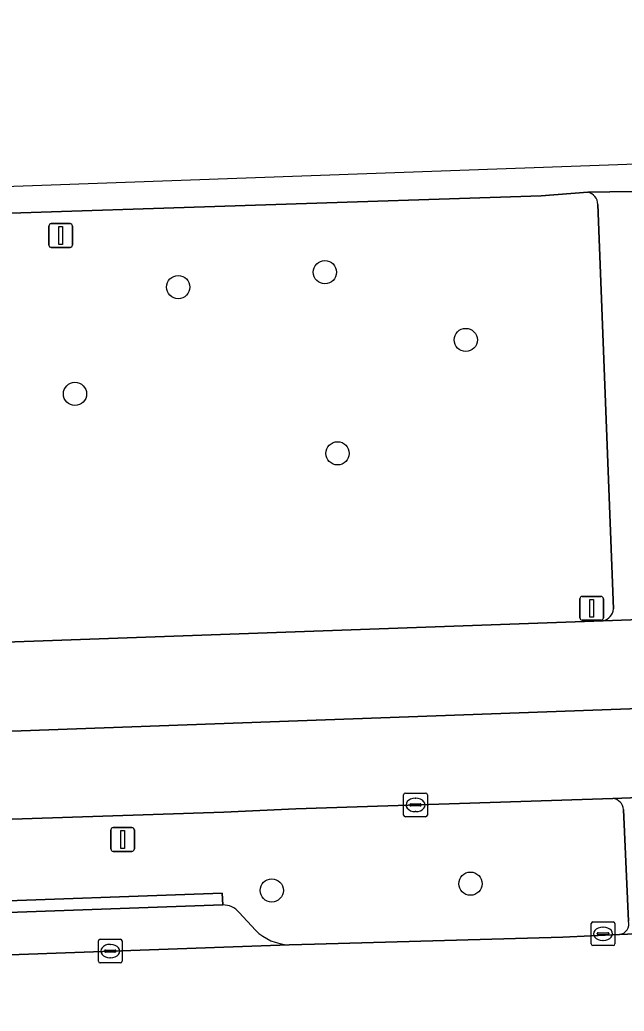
# Model space of a CAD drawing. Extents: x 161084 to 161928, y 385354 to 386522.
# Drawn here: x 161586 to 161611.48, y 386477.15 to 386518.91 of the extents above; entities that cross this region are included whole.
import ezdxf

# ---------------------------------------------------------------- set-up
doc = ezdxf.new("R2010")
doc.units = 0
for name, color, linetype in [('IMGEO_Berm_groen', 7, 'Continuous'), ('IMGEO_Boom', 7, 'Continuous'), ('IMGEO_Kolk', 7, 'Continuous'), ('IMGEO_Lichtmast', 7, 'Continuous'), ('IMGEO_OVBaan_gesloten', 7, 'Continuous'), ('IMGEO_Parkeervlak_open', 7, 'Continuous'), ('IMGEO_Rijbaan_lokaal_open', 7, 'Continuous'), ('IMGEO_Rijbaan_regionaal_gesloten', 7, 'Continuous'), ('IMGEO_Verkeersbordpaal', 7, 'Continuous'), ('IMGEO_Voetpad_open', 7, 'Continuous')]:
    doc.layers.add(name, color=color, linetype=linetype)

msp = doc.modelspace()

# ---------------------------------------------------------------- linework, layer by layer
at = {"layer": 'IMGEO_Berm_groen'}
for points in [[(161609.942, 386511.646), (161607.972, 386511.502), (161583.88, 386510.715)], [(161611.031, 386494.091), (161610.363, 386511.137)], [(161514.156, 386490.147), (161610.593, 386493.594)], [(161610.999, 386486.108), (161597.637, 386485.668), (161594.596, 386485.53), (161572.906, 386484.813), (161525.095, 386483.027), (161516.956, 386482.684)], [(161611.654, 386480.94), (161611.443, 386485.644)], [(161572.526, 386480.834), (161572.509, 386481.333), (161594.534, 386482.121), (161594.551, 386481.622)], [(161595.241, 386481.298), (161595.933, 386480.556)], [(161597.352, 386479.943), (161598.427, 386479.968), (161608.884, 386480.268), (161611.282, 386480.377)]]:
    msp.add_lwpolyline(points, dxfattribs=at)
for centre, radius, start, end in [((161609.834, 386511.128), 0.529, 0.9477, 78.2414), ((161610.46, 386494.152), 0.574, 283.3643, 353.8571), ((161610.944, 386485.611), 0.5, 3.7953, 83.6811), ((161594.575, 386480.777), 0.845, 38.0468, 91.6469), ((161597.434, 386482.081), 2.14, 225.4647, 267.8072), ((161611.231, 386480.815), 0.441, 276.6432, 16.4477)]:
    msp.add_arc(centre, radius, start, end, dxfattribs=at)
at = {"layer": 'IMGEO_Boom'}
for centre in [(161598.86, 386508.278), (161592.675, 386507.652), (161604.796, 386505.424), (161588.325, 386503.152), (161599.392, 386500.646), (161596.619, 386482.233), (161604.996, 386482.517)]:
    msp.add_circle(centre, 0.489, dxfattribs=at)
at = {"layer": 'IMGEO_Kolk'}
for p, q in [((161602.179, 386485.408), (161602.179, 386486.26)), ((161602.254, 386486.334), (161603.106, 386486.334)), ((161602.667, 386486.114), (161602.692, 386486.114)), ((161603.18, 386486.26), (161603.18, 386485.408)), ((161602.438, 386485.828), (161602.438, 386485.84)), ((161602.876, 386485.791), (161602.478, 386485.791)), ((161602.481, 386485.877), (161602.879, 386485.877)), ((161602.69, 386485.554), (161602.665, 386485.554)), ((161602.922, 386485.84), (161602.922, 386485.828)), ((161603.106, 386485.334), (161602.254, 386485.334)), ((161610.083, 386479.981), (161610.083, 386480.833)), ((161610.158, 386480.907), (161611.01, 386480.907)), ((161610.571, 386480.687), (161610.596, 386480.687)), ((161611.084, 386480.833), (161611.084, 386479.981)), ((161589.388, 386480.178), (161590.24, 386480.178)), ((161610.342, 386480.401), (161610.342, 386480.413)), ((161610.78, 386480.364), (161610.382, 386480.364)), ((161610.385, 386480.45), (161610.783, 386480.45)), ((161610.594, 386480.127), (161610.569, 386480.127)), ((161610.826, 386480.413), (161610.826, 386480.401)), ((161589.313, 386479.252), (161589.313, 386480.104)), ((161589.615, 386479.721), (161590.013, 386479.721)), ((161589.801, 386479.958), (161589.826, 386479.958)), ((161590.314, 386480.104), (161590.314, 386479.252)), ((161611.01, 386479.907), (161610.158, 386479.907)), ((161589.572, 386479.672), (161589.572, 386479.684)), ((161590.01, 386479.635), (161589.612, 386479.635)), ((161589.824, 386479.398), (161589.799, 386479.398)), ((161590.056, 386479.684), (161590.056, 386479.672)), ((161590.24, 386479.178), (161589.388, 386479.178))]:
    msp.add_line(p, q, dxfattribs=at)
for points in [[(161602.179, 386485.408), (161602.179, 386486.26)], [(161602.254, 386486.334), (161603.106, 386486.334)], [(161603.18, 386486.26), (161603.18, 386485.408)], [(161603.106, 386485.334), (161602.254, 386485.334)], [(161610.083, 386479.981), (161610.083, 386480.833)], [(161610.158, 386480.907), (161611.01, 386480.907)], [(161611.084, 386480.833), (161611.084, 386479.981)], [(161589.388, 386480.178), (161590.24, 386480.178)], [(161589.313, 386479.252), (161589.313, 386480.104)], [(161590.314, 386480.104), (161590.314, 386479.252)], [(161611.01, 386479.907), (161610.158, 386479.907)], [(161590.24, 386479.178), (161589.388, 386479.178)]]:
    msp.add_lwpolyline(points, dxfattribs=at)
for centre, radius, start, end in [((161602.256, 386486.258), 0.0765, 91.552, 178.448), ((161602.256, 386486.258), 0.0765, 91.552, 178.448), ((161603.104, 386486.258), 0.0765, 1.552, 88.448), ((161603.104, 386486.258), 0.0765, 1.552, 88.448), ((161602.478, 386485.837), 0.0403, 85.8775, 175.7526), ((161602.475, 386485.827), 0.0366, 178.938, 274.7102), ((161602.879, 386485.834), 0.043, 264.8664, 352.4533), ((161602.883, 386485.839), 0.0386, 1.7309, 96.639), ((161602.256, 386485.41), 0.0765, 181.552, 268.448), ((161602.256, 386485.41), 0.0765, 181.552, 268.448), ((161603.104, 386485.41), 0.0765, 271.552, 358.448), ((161603.104, 386485.41), 0.0765, 271.552, 358.448), ((161610.16, 386480.831), 0.0765, 91.552, 178.448), ((161610.16, 386480.831), 0.0765, 91.552, 178.448), ((161611.008, 386480.831), 0.0765, 1.552, 88.448), ((161611.008, 386480.831), 0.0765, 1.552, 88.448), ((161589.39, 386480.102), 0.0765, 91.552, 178.448), ((161589.39, 386480.102), 0.0765, 91.552, 178.448), ((161590.238, 386480.102), 0.0765, 1.552, 88.448), ((161590.238, 386480.102), 0.0765, 1.552, 88.448), ((161610.382, 386480.41), 0.0403, 85.8775, 175.7526), ((161610.379, 386480.4), 0.0366, 178.938, 274.7102), ((161610.783, 386480.407), 0.043, 264.8664, 352.4533), ((161610.787, 386480.412), 0.0386, 1.7309, 96.639), ((161589.612, 386479.681), 0.0403, 85.8775, 175.7526), ((161590.017, 386479.683), 0.0386, 1.7309, 96.639), ((161610.16, 386479.983), 0.0765, 181.552, 268.448), ((161610.16, 386479.983), 0.0765, 181.552, 268.448), ((161611.008, 386479.983), 0.0765, 271.552, 358.448), ((161611.008, 386479.983), 0.0765, 271.552, 358.448), ((161589.609, 386479.671), 0.0366, 178.938, 274.7102), ((161590.013, 386479.678), 0.043, 264.8664, 352.4533), ((161589.39, 386479.254), 0.0765, 181.552, 268.448), ((161589.39, 386479.254), 0.0765, 181.552, 268.448), ((161590.238, 386479.254), 0.0765, 271.552, 358.448), ((161590.238, 386479.254), 0.0765, 271.552, 358.448)]:
    msp.add_arc(centre, radius, start, end, dxfattribs=at)
for centre, major_axis, ratio, start_param, end_param in [((161602.666, 386485.834), (-0.387, 0.002), 0.722429, 4.712389, 7.853982), ((161602.691, 386485.834), (-0.39, 0.002), 0.717154, 1.570796, 4.712389), ((161610.57, 386480.407), (-0.387, 0.002), 0.722429, 4.712389, 7.853982), ((161610.595, 386480.407), (-0.39, 0.002), 0.717154, 1.570796, 4.712389), ((161589.8, 386479.678), (-0.387, 0.002), 0.722429, 4.712389, 7.853982), ((161589.825, 386479.678), (-0.39, 0.002), 0.717154, 1.570796, 4.712389)]:
    msp.add_ellipse(centre, major_axis=major_axis, ratio=ratio, start_param=start_param, end_param=end_param, dxfattribs=at)
at = {"layer": 'IMGEO_Lichtmast'}
for p, q in [((161609.607, 386493.72), (161609.607, 386494.52)), ((161609.607, 386494.52), (161609.607, 386493.72)), ((161609.707, 386494.62), (161610.497, 386494.62)), ((161610.497, 386494.62), (161609.707, 386494.62)), ((161610.597, 386494.52), (161610.597, 386493.72)), ((161610.597, 386493.72), (161610.597, 386494.52)), ((161610.497, 386493.62), (161609.707, 386493.62)), ((161609.707, 386493.62), (161610.497, 386493.62))]:
    msp.add_line(p, q, dxfattribs=at)
msp.add_lwpolyline([(161610.027, 386494.495), (161610.177, 386494.495), (161610.177, 386493.745), (161610.027, 386493.745), (161610.027, 386494.495)], dxfattribs=at)
for centre, start, end in [((161609.707, 386494.52), 90, 180), ((161609.707, 386494.52), 90, 180), ((161610.497, 386494.52), 0, 90), ((161610.497, 386494.52), 360, 90), ((161609.707, 386493.72), 180, 270), ((161609.707, 386493.72), 180, 270), ((161610.497, 386493.72), 270, 0), ((161610.497, 386493.72), 270, 0)]:
    msp.add_arc(centre, 0.1, start, end, dxfattribs=at)
at = {"layer": 'IMGEO_OVBaan_gesloten'}
msp.add_lwpolyline([(161869.118, 386498.87), (161869.088, 386502.145), (161865.636, 386502.078), (161818.448, 386501.002), (161781.483, 386499.728), (161769.346, 386499.291), (161716.318, 386497.389), (161635.871, 386494.504), (161614.476, 386493.735), (161610.593, 386493.594), (161514.156, 386490.147), (161514.225, 386486.399), (161540.956, 386487.327), (161632.308, 386490.629), (161783, 386495.974)], close=True, dxfattribs=at)
msp.add_lwpolyline([(161632.308, 386490.629), (161540.956, 386487.327), (161514.225, 386486.399), (161514.293, 386482.64), (161516.369, 386482.721), (161516.956, 386482.684), (161525.095, 386483.027), (161572.906, 386484.813), (161594.596, 386485.53), (161597.637, 386485.668), (161610.999, 386486.108), (161636.001, 386487.041)], dxfattribs=at)
at = {"layer": 'IMGEO_Parkeervlak_open'}
for points in [[(161594.551, 386481.622), (161572.526, 386480.834)], [(161595.933, 386480.556), (161595.241, 386481.298)], [(161569.853, 386478.954), (161597.352, 386479.943)]]:
    msp.add_lwpolyline(points, dxfattribs=at)
for centre, radius, start, end in [((161594.575, 386480.777), 0.845, 38.0468, 91.6469), ((161597.434, 386482.081), 2.14, 225.4647, 267.8072)]:
    msp.add_arc(centre, radius, start, end, dxfattribs=at)
at = {"layer": 'IMGEO_Rijbaan_lokaal_open'}
msp.add_lwpolyline([(161775.508, 386488.391), (161772.611, 386486.24), (161772.269, 386486.142), (161715.043, 386484.115), (161703.758, 386483.683), (161669.183, 386482.417), (161654.926, 386481.945), (161653.096, 386481.862), (161640.245, 386481.424), (161616.751, 386480.587), (161615.046, 386480.532), (161611.282, 386480.377), (161608.884, 386480.268), (161598.427, 386479.968), (161597.352, 386479.943), (161569.853, 386478.954), (161563.804, 386478.726), (161557.954, 386478.54), (161534.796, 386477.72), (161528.428, 386477.563), (161528.463, 386476.077), (161520.243, 386475.807), (161522.097, 386474.803)], dxfattribs=at)
at = {"layer": 'IMGEO_Rijbaan_regionaal_gesloten'}
for points in [[(161759.308, 386516.735), (161774.324, 386516.06), (161778.443, 386515.747), (161792.135, 386513.569), (161792.896, 386513.379), (161811.505, 386511.978), (161837.5, 386511.046), (161853.008, 386510.49), (161868.801, 386510.094), (161868.796, 386513.304), (161827.9, 386514.799), (161812.062, 386515.267), (161798.737, 386516.675), (161786.794, 386518.556), (161781.499, 386518.91), (161558.33, 386510.912), (161555.079, 386510.796)], [(161583.88, 386510.715), (161607.972, 386511.502), (161609.942, 386511.646), (161613.668, 386511.71), (161715.639, 386515.35), (161755.586, 386516.776)]]:
    msp.add_lwpolyline(points, dxfattribs=at)
at = {"layer": 'IMGEO_Verkeersbordpaal'}
for p, q in [((161587.227, 386509.423), (161587.227, 386510.223)), ((161587.227, 386510.223), (161587.227, 386509.423)), ((161587.327, 386510.323), (161588.117, 386510.323)), ((161588.117, 386510.323), (161587.327, 386510.323)), ((161588.217, 386510.223), (161588.217, 386509.423)), ((161588.217, 386509.423), (161588.217, 386510.223)), ((161588.117, 386509.323), (161587.327, 386509.323)), ((161587.327, 386509.323), (161588.117, 386509.323)), ((161589.837, 386483.98), (161589.837, 386484.78)), ((161589.837, 386484.78), (161589.837, 386483.98)), ((161589.937, 386484.88), (161590.727, 386484.88)), ((161590.727, 386484.88), (161589.937, 386484.88)), ((161590.827, 386484.78), (161590.827, 386483.98)), ((161590.827, 386483.98), (161590.827, 386484.78)), ((161590.727, 386483.88), (161589.937, 386483.88)), ((161589.937, 386483.88), (161590.727, 386483.88))]:
    msp.add_line(p, q, dxfattribs=at)
for points in [[(161587.647, 386510.198), (161587.797, 386510.198), (161587.797, 386509.448), (161587.647, 386509.448), (161587.647, 386510.198)], [(161590.257, 386484.755), (161590.407, 386484.755), (161590.407, 386484.005), (161590.257, 386484.005), (161590.257, 386484.755)]]:
    msp.add_lwpolyline(points, dxfattribs=at)
for centre, start, end in [((161587.327, 386510.223), 90, 180), ((161587.327, 386510.223), 90, 180), ((161588.117, 386510.223), 0, 90), ((161588.117, 386510.223), 360, 90), ((161587.327, 386509.423), 180, 270), ((161587.327, 386509.423), 180, 270), ((161588.117, 386509.423), 270, 0), ((161588.117, 386509.423), 270, 0), ((161589.937, 386484.78), 90, 180), ((161589.937, 386484.78), 90, 180), ((161590.727, 386484.78), 0, 90), ((161590.727, 386484.78), 360, 90), ((161589.937, 386483.98), 180, 270), ((161589.937, 386483.98), 180, 270), ((161590.727, 386483.98), 270, 0), ((161590.727, 386483.98), 270, 0)]:
    msp.add_arc(centre, 0.1, start, end, dxfattribs=at)
at = {"layer": 'IMGEO_Voetpad_open'}
for points in [[(161613.668, 386511.71), (161609.942, 386511.646)], [(161610.363, 386511.137), (161611.031, 386494.091)], [(161610.593, 386493.594), (161614.476, 386493.735)], [(161614.994, 386483.396), (161636.068, 386484.191), (161636.001, 386487.041), (161610.999, 386486.108)], [(161611.443, 386485.644), (161611.654, 386480.94)], [(161611.282, 386480.377), (161615.046, 386480.532)]]:
    msp.add_lwpolyline(points, dxfattribs=at)
msp.add_lwpolyline([(161594.534, 386482.121), (161572.509, 386481.333), (161572.526, 386480.834), (161594.551, 386481.622)], close=True, dxfattribs=at)
for centre, radius, start, end in [((161609.834, 386511.128), 0.529, 0.9477, 78.2414), ((161610.46, 386494.152), 0.574, 283.3643, 353.8571), ((161610.944, 386485.611), 0.5, 3.7953, 83.6811), ((161611.231, 386480.815), 0.441, 276.6432, 16.4477)]:
    msp.add_arc(centre, radius, start, end, dxfattribs=at)

doc.saveas('drawing.dxf')
